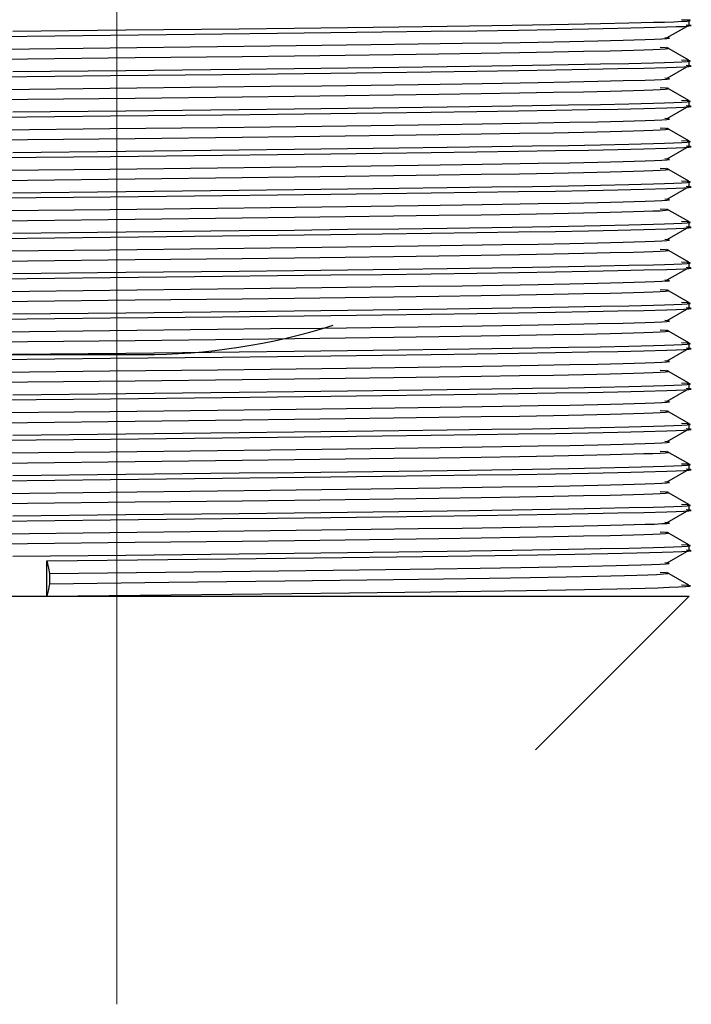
# Model space of a CAD drawing. Header units: millimetres. Extents: x 262469 to 275208, y -32539 to 9411.
# Tile 364 of 428: x 269171.56 to 269174.86, y -13293.74 to -13288.9. Entities that reach past the tile are written whole.
import ezdxf

# ---------------------------------------------------------------- set-up
doc = ezdxf.new("R2010")
doc.units = ezdxf.units.MM
doc.header["$LTSCALE"] = 100
doc.layers.add('$ IE_TELETECHNIKA', color=5, linetype='Continuous', lineweight=30)

msp = doc.modelspace()

# ---------------------------------------------------------------- linework, layer by layer
at = {"layer": '$ IE_TELETECHNIKA', "color": 7, "linetype": 'Continuous', "lineweight": 5, "ltscale": 20.32}
for q in [(269172.0395, -13282.764), (269172.0395, -13293.7383)]:
    msp.add_line((269172.0395, -13291.7338), q, dxfattribs=at)
at = {"layer": '$ IE_TELETECHNIKA', "color": 7, "linetype": 'Continuous'}
for p, q in [((269174.7445, -13288.9892), (269174.8519, -13288.9272)), ((269174.852, -13288.9269), (269174.852, -13288.9021)), ((269174.8503, -13289.0994), (269174.7429, -13289.0373)), ((269174.852, -13289.1254), (269174.852, -13289.1006)), ((269174.7445, -13289.1876), (269174.8519, -13289.1256)), ((269174.8503, -13289.2978), (269174.7429, -13289.2358)), ((269174.852, -13289.3238), (269174.852, -13289.299)), ((269174.7445, -13289.3861), (269174.8519, -13289.324)), ((269174.8503, -13289.4962), (269174.7429, -13289.4342)), ((269174.852, -13289.5222), (269174.852, -13289.4974)), ((269174.7445, -13289.5845), (269174.8519, -13289.5225)), ((269174.8503, -13289.6947), (269174.7429, -13289.6326)), ((269174.852, -13289.7207), (269174.852, -13289.6959)), ((269174.7445, -13289.783), (269174.8519, -13289.7209)), ((269174.8503, -13289.8931), (269174.7429, -13289.8311)), ((269174.852, -13289.9191), (269174.852, -13289.8943)), ((269174.7445, -13289.9814), (269174.8519, -13289.9194)), ((269174.8503, -13290.0915), (269174.7429, -13290.0295)), ((269174.7445, -13290.1798), (269174.8519, -13290.1178)), ((269174.852, -13290.1176), (269174.852, -13290.0928)), ((269174.8503, -13290.29), (269174.7429, -13290.2279)), ((269174.7445, -13290.3783), (269174.8519, -13290.3162)), ((269174.852, -13290.316), (269174.852, -13290.2912)), ((269174.8503, -13290.4884), (269174.7429, -13290.4264)), ((269174.7445, -13290.5767), (269174.8519, -13290.5147)), ((269174.852, -13290.5144), (269174.852, -13290.4896)), ((269164.6645, -13290.5463), (269172.1645, -13290.5463)), ((269174.8503, -13290.6868), (269174.7429, -13290.6248)), ((269174.7445, -13290.7751), (269174.8519, -13290.7131)), ((269174.852, -13290.7129), (269174.852, -13290.6881)), ((269174.8503, -13290.8853), (269174.7429, -13290.8232)), ((269174.7445, -13290.9736), (269174.8519, -13290.9115)), ((269174.852, -13290.9113), (269174.852, -13290.8865)), ((269174.8503, -13291.0837), (269174.7429, -13291.0217)), ((269174.852, -13291.1098), (269174.852, -13291.085)), ((269174.7445, -13291.172), (269174.8519, -13291.11)), ((269174.8503, -13291.2822), (269174.7429, -13291.2201)), ((269174.852, -13291.3082), (269174.852, -13291.2834)), ((269174.7445, -13291.3705), (269174.8519, -13291.3084)), ((269174.8503, -13291.4806), (269174.7429, -13291.4186)), ((269174.852, -13291.5066), (269174.852, -13291.4818)), ((269174.7445, -13291.5689), (269174.8519, -13291.5068)), ((269171.6956, -13291.7338), (269171.6956, -13291.5602)), ((269171.7087, -13291.6222), (269171.7087, -13291.6718)), ((269174.8503, -13291.679), (269174.7429, -13291.617)), ((269169.227, -13291.7338), (269171.6956, -13291.7338)), ((269171.6956, -13291.7338), (269174.852, -13291.7338)), ((269174.0976, -13292.4883), (269174.852, -13291.7338))]:
    msp.add_line(p, q, dxfattribs=at)
for points in [[(269171.4602, -13288.9831), (269172.0078, -13288.9771), (269172.5584, -13288.9709), (269172.8283, -13288.9678), (269173.0912, -13288.9646), (269173.3441, -13288.9614), (269173.5841, -13288.9581), (269173.808, -13288.9549), (269174.0127, -13288.9518), (269174.1955, -13288.9489), (269174.3572, -13288.946), (269174.5007, -13288.943), (269174.6293, -13288.94), (269174.7422, -13288.9368), (269174.7887, -13288.9352), (269174.8256, -13288.9336), (269174.8509, -13288.9319), (269174.8626, -13288.9303), (269174.8584, -13288.9287), (269174.8373, -13288.9272)], [(269171.5292, -13288.9575), (269172.0845, -13288.9515), (269172.64, -13288.9452), (269172.9109, -13288.942), (269173.1736, -13288.9388), (269173.4252, -13288.9355), (269173.6625, -13288.9322), (269173.8826, -13288.929), (269174.0824, -13288.9259), (269174.2598, -13288.923), (269174.4165, -13288.92), (269174.5548, -13288.917), (269174.6769, -13288.9139), (269174.7306, -13288.9123), (269174.7773, -13288.9107), (269174.8152, -13288.909), (269174.8423, -13288.9074), (269174.857, -13288.9057), (269174.8573, -13288.9041), (269174.8418, -13288.9025), (269174.8147, -13288.901)], [(269171.4798, -13289.0451), (269172.0057, -13289.0392), (269172.5347, -13289.033), (269172.7941, -13289.0299), (269173.0467, -13289.0267), (269173.2899, -13289.0234), (269173.5208, -13289.0202), (269173.7362, -13289.017), (269173.9333, -13289.0139), (269174.1093, -13289.0109), (269174.265, -13289.008), (269174.4033, -13289.0051), (269174.5272, -13289.0021), (269174.6365, -13288.9989), (269174.6817, -13288.9973), (269174.7179, -13288.9957), (269174.7429, -13288.9941), (269174.7549, -13288.9924), (269174.7516, -13288.9909), (269174.7319, -13288.9893)], [(269171.3424, -13289.0964), (269171.601, -13289.0934), (269172.1294, -13289.0873), (269172.6562, -13289.0812), (269172.9126, -13289.078), (269173.161, -13289.0748), (269173.3985, -13289.0715), (269173.6224, -13289.0683), (269173.8298, -13289.0652), (269174.0178, -13289.0621), (269174.1849, -13289.0592), (269174.3327, -13289.0563), (269174.4634, -13289.0533), (269174.579, -13289.0503), (269174.6299, -13289.0487), (269174.6741, -13289.0471), (269174.7099, -13289.0454), (269174.7356, -13289.0438), (269174.7495, -13289.0422), (269174.75, -13289.0406), (269174.7355, -13289.039), (269174.7099, -13289.0375)], [(269171.5292, -13289.156), (269172.0845, -13289.1499), (269172.64, -13289.1436), (269172.9109, -13289.1404), (269173.1736, -13289.1372), (269173.4252, -13289.1339), (269173.6625, -13289.1307), (269173.8826, -13289.1275), (269174.0824, -13289.1244), (269174.2598, -13289.1214), (269174.4165, -13289.1185), (269174.5548, -13289.1155), (269174.6769, -13289.1124), (269174.7306, -13289.1107), (269174.7773, -13289.1091), (269174.8152, -13289.1075), (269174.8423, -13289.1058), (269174.857, -13289.1042), (269174.8573, -13289.1026), (269174.8418, -13289.101), (269174.8147, -13289.0994)], [(269171.4602, -13289.1815), (269172.0078, -13289.1755), (269172.5584, -13289.1694), (269172.8283, -13289.1662), (269173.0912, -13289.163), (269173.3441, -13289.1598), (269173.5841, -13289.1566), (269173.808, -13289.1534), (269174.0127, -13289.1503), (269174.1955, -13289.1473), (269174.3572, -13289.1444), (269174.5007, -13289.1415), (269174.6293, -13289.1384), (269174.7422, -13289.1353), (269174.7887, -13289.1336), (269174.8256, -13289.132), (269174.8509, -13289.1304), (269174.8626, -13289.1288), (269174.8584, -13289.1272), (269174.8373, -13289.1256)], [(269171.4798, -13289.2436), (269172.0057, -13289.2376), (269172.5347, -13289.2314), (269172.7941, -13289.2283), (269173.0467, -13289.2251), (269173.2899, -13289.2219), (269173.5208, -13289.2187), (269173.7362, -13289.2155), (269173.9333, -13289.2124), (269174.1093, -13289.2094), (269174.265, -13289.2065), (269174.4033, -13289.2036), (269174.5272, -13289.2005), (269174.6365, -13289.1974), (269174.6817, -13289.1958), (269174.7179, -13289.1941), (269174.7429, -13289.1925), (269174.7549, -13289.1909), (269174.7516, -13289.1893), (269174.7319, -13289.1877)], [(269171.3424, -13289.2948), (269171.601, -13289.2918), (269172.1294, -13289.2858), (269172.6562, -13289.2796), (269172.9126, -13289.2764), (269173.161, -13289.2732), (269173.3985, -13289.27), (269173.6224, -13289.2668), (269173.8298, -13289.2636), (269174.0178, -13289.2606), (269174.1849, -13289.2576), (269174.3327, -13289.2547), (269174.4634, -13289.2518), (269174.579, -13289.2487), (269174.6299, -13289.2471), (269174.6741, -13289.2455), (269174.7099, -13289.2439), (269174.7356, -13289.2422), (269174.7495, -13289.2406), (269174.75, -13289.239), (269174.7355, -13289.2375), (269174.7099, -13289.2359)], [(269171.5292, -13289.3544), (269172.0845, -13289.3483), (269172.64, -13289.3421), (269172.9109, -13289.3389), (269173.1736, -13289.3356), (269173.4252, -13289.3324), (269173.6625, -13289.3291), (269173.8826, -13289.3259), (269174.0824, -13289.3228), (269174.2598, -13289.3198), (269174.4165, -13289.3169), (269174.5548, -13289.3139), (269174.6769, -13289.3108), (269174.7306, -13289.3092), (269174.7773, -13289.3075), (269174.8152, -13289.3059), (269174.8423, -13289.3042), (269174.857, -13289.3026), (269174.8573, -13289.301), (269174.8418, -13289.2994), (269174.8147, -13289.2979)], [(269171.4602, -13289.38), (269172.0078, -13289.374), (269172.5584, -13289.3678), (269172.8283, -13289.3647), (269173.0912, -13289.3615), (269173.3441, -13289.3582), (269173.5841, -13289.355), (269173.808, -13289.3518), (269174.0127, -13289.3487), (269174.1955, -13289.3457), (269174.3572, -13289.3428), (269174.5007, -13289.3399), (269174.6293, -13289.3369), (269174.7422, -13289.3337), (269174.7887, -13289.3321), (269174.8256, -13289.3304), (269174.8509, -13289.3288), (269174.8626, -13289.3272), (269174.8584, -13289.3256), (269174.8373, -13289.3241)], [(269171.4798, -13289.442), (269172.0057, -13289.436), (269172.5347, -13289.4299), (269172.7941, -13289.4267), (269173.0467, -13289.4235), (269173.2899, -13289.4203), (269173.5208, -13289.4171), (269173.7362, -13289.4139), (269173.9333, -13289.4108), (269174.1093, -13289.4078), (269174.265, -13289.4049), (269174.4033, -13289.402), (269174.5272, -13289.399), (269174.6365, -13289.3958), (269174.6817, -13289.3942), (269174.7179, -13289.3926), (269174.7429, -13289.3909), (269174.7549, -13289.3893), (269174.7516, -13289.3877), (269174.7319, -13289.3862)], [(269171.3424, -13289.4932), (269171.601, -13289.4902), (269172.1294, -13289.4842), (269172.6562, -13289.478), (269172.9126, -13289.4749), (269173.161, -13289.4717), (269173.3985, -13289.4684), (269173.6224, -13289.4652), (269173.8298, -13289.4621), (269174.0178, -13289.459), (269174.1849, -13289.4561), (269174.3327, -13289.4532), (269174.4634, -13289.4502), (269174.579, -13289.4471), (269174.6299, -13289.4455), (269174.6741, -13289.4439), (269174.7099, -13289.4423), (269174.7356, -13289.4407), (269174.7495, -13289.439), (269174.75, -13289.4375), (269174.7355, -13289.4359), (269174.7099, -13289.4344)], [(269171.5292, -13289.5529), (269172.0845, -13289.5468), (269172.64, -13289.5405), (269172.9109, -13289.5373), (269173.1736, -13289.5341), (269173.4252, -13289.5308), (269173.6625, -13289.5275), (269173.8826, -13289.5243), (269174.0824, -13289.5212), (269174.2598, -13289.5183), (269174.4165, -13289.5153), (269174.5548, -13289.5124), (269174.6769, -13289.5092), (269174.7306, -13289.5076), (269174.7773, -13289.506), (269174.8152, -13289.5043), (269174.8423, -13289.5027), (269174.857, -13289.501), (269174.8573, -13289.4994), (269174.8418, -13289.4979), (269174.8147, -13289.4963)], [(269171.4602, -13289.5784), (269172.0078, -13289.5724), (269172.5584, -13289.5663), (269172.8283, -13289.5631), (269173.0912, -13289.5599), (269173.3441, -13289.5567), (269173.5841, -13289.5535), (269173.808, -13289.5503), (269174.0127, -13289.5472), (269174.1955, -13289.5442), (269174.3572, -13289.5413), (269174.5007, -13289.5383), (269174.6293, -13289.5353), (269174.7422, -13289.5321), (269174.7887, -13289.5305), (269174.8256, -13289.5289), (269174.8509, -13289.5272), (269174.8626, -13289.5256), (269174.8584, -13289.524), (269174.8373, -13289.5225)], [(269171.4798, -13289.6405), (269172.0057, -13289.6345), (269172.5347, -13289.6283), (269172.7941, -13289.6252), (269173.0467, -13289.622), (269173.2899, -13289.6188), (269173.5208, -13289.6155), (269173.7362, -13289.6123), (269173.9333, -13289.6092), (269174.1093, -13289.6063), (269174.265, -13289.6034), (269174.4033, -13289.6004), (269174.5272, -13289.5974), (269174.6365, -13289.5943), (269174.6817, -13289.5926), (269174.7179, -13289.591), (269174.7429, -13289.5894), (269174.7549, -13289.5878), (269174.7516, -13289.5862), (269174.7319, -13289.5846)], [(269171.3424, -13289.6917), (269171.601, -13289.6887), (269172.1294, -13289.6827), (269172.6562, -13289.6765), (269172.9126, -13289.6733), (269173.161, -13289.6701), (269173.3985, -13289.6669), (269173.6224, -13289.6637), (269173.8298, -13289.6605), (269174.0178, -13289.6575), (269174.1849, -13289.6545), (269174.3327, -13289.6516), (269174.4634, -13289.6487), (269174.579, -13289.6456), (269174.6299, -13289.644), (269174.6741, -13289.6424), (269174.7099, -13289.6407), (269174.7356, -13289.6391), (269174.7495, -13289.6375), (269174.75, -13289.6359), (269174.7355, -13289.6343), (269174.7099, -13289.6328)], [(269171.5292, -13289.7513), (269172.0845, -13289.7452), (269172.64, -13289.739), (269172.9109, -13289.7358), (269173.1736, -13289.7325), (269173.4252, -13289.7292), (269173.6625, -13289.726), (269173.8826, -13289.7228), (269174.0824, -13289.7197), (269174.2598, -13289.7167), (269174.4165, -13289.7138), (269174.5548, -13289.7108), (269174.6769, -13289.7077), (269174.7306, -13289.7061), (269174.7773, -13289.7044), (269174.8152, -13289.7028), (269174.8423, -13289.7011), (269174.857, -13289.6995), (269174.8573, -13289.6979), (269174.8418, -13289.6963), (269174.8147, -13289.6947)], [(269171.4602, -13289.7769), (269172.0078, -13289.7709), (269172.5584, -13289.7647), (269172.8283, -13289.7615), (269173.0912, -13289.7583), (269173.3441, -13289.7551), (269173.5841, -13289.7519), (269173.808, -13289.7487), (269174.0127, -13289.7456), (269174.1955, -13289.7426), (269174.3572, -13289.7397), (269174.5007, -13289.7368), (269174.6293, -13289.7338), (269174.7422, -13289.7306), (269174.7887, -13289.7289), (269174.8256, -13289.7273), (269174.8509, -13289.7257), (269174.8626, -13289.7241), (269174.8584, -13289.7225), (269174.8373, -13289.7209)], [(269171.4798, -13289.8389), (269172.0057, -13289.8329), (269172.5347, -13289.8268), (269172.7941, -13289.8236), (269173.0467, -13289.8204), (269173.2899, -13289.8172), (269173.5208, -13289.814), (269173.7362, -13289.8108), (269173.9333, -13289.8077), (269174.1093, -13289.8047), (269174.265, -13289.8018), (269174.4033, -13289.7989), (269174.5272, -13289.7959), (269174.6365, -13289.7927), (269174.6817, -13289.7911), (269174.7179, -13289.7894), (269174.7429, -13289.7878), (269174.7549, -13289.7862), (269174.7516, -13289.7846), (269174.7319, -13289.7831)], [(269171.3424, -13289.8901), (269171.601, -13289.8871), (269172.1294, -13289.8811), (269172.6562, -13289.8749), (269172.9126, -13289.8717), (269173.161, -13289.8685), (269173.3985, -13289.8653), (269173.6224, -13289.8621), (269173.8298, -13289.8589), (269174.0178, -13289.8559), (269174.1849, -13289.8529), (269174.3327, -13289.8501), (269174.4634, -13289.8471), (269174.579, -13289.844), (269174.6299, -13289.8424), (269174.6741, -13289.8408), (269174.7099, -13289.8392), (269174.7356, -13289.8375), (269174.7495, -13289.8359), (269174.75, -13289.8343), (269174.7355, -13289.8328), (269174.7099, -13289.8312)], [(269171.5292, -13289.9497), (269172.0845, -13289.9436), (269172.64, -13289.9374), (269172.9109, -13289.9342), (269173.1736, -13289.9309), (269173.4252, -13289.9277), (269173.6625, -13289.9244), (269173.8826, -13289.9212), (269174.0824, -13289.9181), (269174.2598, -13289.9151), (269174.4165, -13289.9122), (269174.5548, -13289.9092), (269174.6769, -13289.9061), (269174.7306, -13289.9045), (269174.7773, -13289.9029), (269174.8152, -13289.9012), (269174.8423, -13289.8996), (269174.857, -13289.8979), (269174.8573, -13289.8963), (269174.8418, -13289.8947), (269174.8147, -13289.8932)], [(269171.4602, -13289.9753), (269172.0078, -13289.9693), (269172.5584, -13289.9631), (269172.8283, -13289.96), (269173.0912, -13289.9568), (269173.3441, -13289.9536), (269173.5841, -13289.9503), (269173.808, -13289.9471), (269174.0127, -13289.944), (269174.1955, -13289.9411), (269174.3572, -13289.9381), (269174.5007, -13289.9352), (269174.6293, -13289.9322), (269174.7422, -13289.929), (269174.7887, -13289.9274), (269174.8256, -13289.9257), (269174.8509, -13289.9241), (269174.8626, -13289.9225), (269174.8584, -13289.9209), (269174.8373, -13289.9194)], [(269171.4798, -13290.0373), (269172.0057, -13290.0313), (269172.5347, -13290.0252), (269172.7941, -13290.0221), (269173.0467, -13290.0189), (269173.2899, -13290.0156), (269173.5208, -13290.0124), (269173.7362, -13290.0092), (269173.9333, -13290.0061), (269174.1093, -13290.0031), (269174.265, -13290.0002), (269174.4033, -13289.9973), (269174.5272, -13289.9943), (269174.6365, -13289.9911), (269174.6817, -13289.9895), (269174.7179, -13289.9879), (269174.7429, -13289.9862), (269174.7549, -13289.9846), (269174.7516, -13289.983), (269174.7319, -13289.9815)], [(269171.3424, -13290.0885), (269171.601, -13290.0856), (269172.1294, -13290.0795), (269172.6562, -13290.0734), (269172.9126, -13290.0702), (269173.161, -13290.067), (269173.3985, -13290.0637), (269173.6224, -13290.0605), (269173.8298, -13290.0574), (269174.0178, -13290.0543), (269174.1849, -13290.0514), (269174.3327, -13290.0485), (269174.4634, -13290.0455), (269174.579, -13290.0425), (269174.6299, -13290.0409), (269174.6741, -13290.0392), (269174.7099, -13290.0376), (269174.7356, -13290.036), (269174.7495, -13290.0344), (269174.75, -13290.0328), (269174.7355, -13290.0312), (269174.7099, -13290.0297)], [(269171.5292, -13290.1482), (269172.0845, -13290.1421), (269172.64, -13290.1358), (269172.9109, -13290.1326), (269173.1736, -13290.1294), (269173.4252, -13290.1261), (269173.6625, -13290.1229), (269173.8826, -13290.1197), (269174.0824, -13290.1166), (269174.2598, -13290.1136), (269174.4165, -13290.1106), (269174.5548, -13290.1077), (269174.6769, -13290.1045), (269174.7306, -13290.1029), (269174.7773, -13290.1013), (269174.8152, -13290.0996), (269174.8423, -13290.098), (269174.857, -13290.0964), (269174.8573, -13290.0947), (269174.8418, -13290.0932), (269174.8147, -13290.0916)], [(269171.4602, -13290.1737), (269172.0078, -13290.1677), (269172.5584, -13290.1616), (269172.8283, -13290.1584), (269173.0912, -13290.1552), (269173.3441, -13290.152), (269173.5841, -13290.1488), (269173.808, -13290.1456), (269174.0127, -13290.1425), (269174.1955, -13290.1395), (269174.3572, -13290.1366), (269174.5007, -13290.1337), (269174.6293, -13290.1306), (269174.7422, -13290.1275), (269174.7887, -13290.1258), (269174.8256, -13290.1242), (269174.8509, -13290.1226), (269174.8626, -13290.1209), (269174.8584, -13290.1194), (269174.8373, -13290.1178)], [(269171.4798, -13290.2358), (269172.0057, -13290.2298), (269172.5347, -13290.2236), (269172.7941, -13290.2205), (269173.0467, -13290.2173), (269173.2899, -13290.2141), (269173.5208, -13290.2108), (269173.7362, -13290.2077), (269173.9333, -13290.2046), (269174.1093, -13290.2016), (269174.265, -13290.1987), (269174.4033, -13290.1957), (269174.5272, -13290.1927), (269174.6365, -13290.1896), (269174.6817, -13290.1879), (269174.7179, -13290.1863), (269174.7429, -13290.1847), (269174.7549, -13290.1831), (269174.7516, -13290.1815), (269174.7319, -13290.1799)], [(269171.3424, -13290.287), (269171.601, -13290.284), (269172.1294, -13290.278), (269172.6562, -13290.2718), (269172.9126, -13290.2686), (269173.161, -13290.2654), (269173.3985, -13290.2622), (269173.6224, -13290.259), (269173.8298, -13290.2558), (269174.0178, -13290.2528), (269174.1849, -13290.2498), (269174.3327, -13290.2469), (269174.4634, -13290.244), (269174.579, -13290.2409), (269174.6299, -13290.2393), (269174.6741, -13290.2377), (269174.7099, -13290.2361), (269174.7356, -13290.2344), (269174.7495, -13290.2328), (269174.75, -13290.2312), (269174.7355, -13290.2296), (269174.7099, -13290.2281)], [(269171.4602, -13290.3722), (269172.0078, -13290.3662), (269172.5584, -13290.36), (269172.8283, -13290.3569), (269173.0912, -13290.3537), (269173.3441, -13290.3504), (269173.5841, -13290.3472), (269173.808, -13290.344), (269174.0127, -13290.3409), (269174.1955, -13290.3379), (269174.3572, -13290.335), (269174.5007, -13290.3321), (269174.6293, -13290.3291), (269174.7422, -13290.3259), (269174.7887, -13290.3243), (269174.8256, -13290.3227), (269174.8509, -13290.321), (269174.8626, -13290.3194), (269174.8584, -13290.3178), (269174.8373, -13290.3163)], [(269171.5292, -13290.3466), (269172.0845, -13290.3405), (269172.64, -13290.3343), (269172.9109, -13290.3311), (269173.1736, -13290.3278), (269173.4252, -13290.3246), (269173.6625, -13290.3213), (269173.8826, -13290.3181), (269174.0824, -13290.315), (269174.2598, -13290.312), (269174.4165, -13290.3091), (269174.5548, -13290.3061), (269174.6769, -13290.303), (269174.7306, -13290.3014), (269174.7773, -13290.2997), (269174.8152, -13290.2981), (269174.8423, -13290.2964), (269174.857, -13290.2948), (269174.8573, -13290.2932), (269174.8418, -13290.2916), (269174.8147, -13290.29)], [(269171.4798, -13290.4342), (269172.0057, -13290.4282), (269172.5347, -13290.4221), (269172.7941, -13290.4189), (269173.0467, -13290.4157), (269173.2899, -13290.4125), (269173.5208, -13290.4093), (269173.7362, -13290.4061), (269173.9333, -13290.403), (269174.1093, -13290.4), (269174.265, -13290.3971), (269174.4033, -13290.3942), (269174.5272, -13290.3912), (269174.6365, -13290.388), (269174.6817, -13290.3864), (269174.7179, -13290.3847), (269174.7429, -13290.3831), (269174.7549, -13290.3815), (269174.7516, -13290.3799), (269174.7319, -13290.3784)], [(269171.3424, -13290.4854), (269171.601, -13290.4824), (269172.1294, -13290.4764), (269172.6562, -13290.4702), (269172.9126, -13290.4671), (269173.161, -13290.4638), (269173.3985, -13290.4606), (269173.6224, -13290.4574), (269173.8298, -13290.4542), (269174.0178, -13290.4512), (269174.1849, -13290.4483), (269174.3327, -13290.4454), (269174.4634, -13290.4424), (269174.579, -13290.4393), (269174.6299, -13290.4377), (269174.6741, -13290.4361), (269174.7099, -13290.4345), (269174.7356, -13290.4329), (269174.7495, -13290.4312), (269174.75, -13290.4296), (269174.7355, -13290.4281), (269174.7099, -13290.4266)], [(269171.4602, -13290.5706), (269172.0078, -13290.5646), (269172.5584, -13290.5585), (269172.8283, -13290.5553), (269173.0912, -13290.5521), (269173.3441, -13290.5489), (269173.5841, -13290.5456), (269173.808, -13290.5425), (269174.0127, -13290.5394), (269174.1955, -13290.5364), (269174.3572, -13290.5335), (269174.5007, -13290.5305), (269174.6293, -13290.5275), (269174.7422, -13290.5243), (269174.7887, -13290.5227), (269174.8256, -13290.5211), (269174.8509, -13290.5195), (269174.8626, -13290.5178), (269174.8584, -13290.5162), (269174.8373, -13290.5147)], [(269171.5292, -13290.545), (269172.0845, -13290.539), (269172.64, -13290.5327), (269172.9109, -13290.5295), (269173.1736, -13290.5263), (269173.4252, -13290.523), (269173.6625, -13290.5197), (269173.8826, -13290.5165), (269174.0824, -13290.5134), (269174.2598, -13290.5105), (269174.4165, -13290.5075), (269174.5548, -13290.5045), (269174.6769, -13290.5014), (269174.7306, -13290.4998), (269174.7773, -13290.4982), (269174.8152, -13290.4965), (269174.8423, -13290.4949), (269174.857, -13290.4932), (269174.8573, -13290.4916), (269174.8418, -13290.49), (269174.8147, -13290.4885)], [(269171.4798, -13290.6327), (269172.0057, -13290.6267), (269172.5347, -13290.6205), (269172.7941, -13290.6174), (269173.0467, -13290.6142), (269173.2899, -13290.6109), (269173.5208, -13290.6077), (269173.7362, -13290.6045), (269173.9333, -13290.6014), (269174.1093, -13290.5984), (269174.265, -13290.5955), (269174.4033, -13290.5926), (269174.5272, -13290.5896), (269174.6365, -13290.5864), (269174.6817, -13290.5848), (269174.7179, -13290.5832), (269174.7429, -13290.5816), (269174.7549, -13290.5799), (269174.7516, -13290.5784), (269174.7319, -13290.5768)], [(269171.3424, -13290.6839), (269171.601, -13290.6809), (269172.1294, -13290.6749), (269172.6562, -13290.6687), (269172.9126, -13290.6655), (269173.161, -13290.6623), (269173.3985, -13290.659), (269173.6224, -13290.6558), (269173.8298, -13290.6527), (269174.0178, -13290.6496), (269174.1849, -13290.6467), (269174.3327, -13290.6438), (269174.4634, -13290.6408), (269174.579, -13290.6378), (269174.6299, -13290.6362), (269174.6741, -13290.6346), (269174.7099, -13290.6329), (269174.7356, -13290.6313), (269174.7495, -13290.6297), (269174.75, -13290.6281), (269174.7355, -13290.6265), (269174.7099, -13290.625)], [(269171.4602, -13290.769), (269172.0078, -13290.763), (269172.5584, -13290.7569), (269172.8283, -13290.7537), (269173.0912, -13290.7505), (269173.3441, -13290.7473), (269173.5841, -13290.7441), (269173.808, -13290.7409), (269174.0127, -13290.7378), (269174.1955, -13290.7348), (269174.3572, -13290.7319), (269174.5007, -13290.729), (269174.6293, -13290.726), (269174.7422, -13290.7228), (269174.7887, -13290.7212), (269174.8256, -13290.7195), (269174.8509, -13290.7179), (269174.8626, -13290.7163), (269174.8584, -13290.7147), (269174.8373, -13290.7131)], [(269171.5292, -13290.7435), (269172.0845, -13290.7374), (269172.64, -13290.7311), (269172.9109, -13290.7279), (269173.1736, -13290.7247), (269173.4252, -13290.7214), (269173.6625, -13290.7182), (269173.8826, -13290.715), (269174.0824, -13290.7119), (269174.2598, -13290.7089), (269174.4165, -13290.706), (269174.5548, -13290.703), (269174.6769, -13290.6999), (269174.7306, -13290.6982), (269174.7773, -13290.6966), (269174.8152, -13290.695), (269174.8423, -13290.6933), (269174.857, -13290.6917), (269174.8573, -13290.6901), (269174.8418, -13290.6885), (269174.8147, -13290.6869)], [(269171.4798, -13290.8311), (269172.0057, -13290.8251), (269172.5347, -13290.8189), (269172.7941, -13290.8158), (269173.0467, -13290.8126), (269173.2899, -13290.8094), (269173.5208, -13290.8062), (269173.7362, -13290.803), (269173.9333, -13290.7999), (269174.1093, -13290.7969), (269174.265, -13290.794), (269174.4033, -13290.7911), (269174.5272, -13290.788), (269174.6365, -13290.7849), (269174.6817, -13290.7832), (269174.7179, -13290.7816), (269174.7429, -13290.78), (269174.7549, -13290.7784), (269174.7516, -13290.7768), (269174.7319, -13290.7752)], [(269171.3424, -13290.8823), (269171.601, -13290.8793), (269172.1294, -13290.8733), (269172.6562, -13290.8671), (269172.9126, -13290.8639), (269173.161, -13290.8607), (269173.3985, -13290.8575), (269173.6224, -13290.8543), (269173.8298, -13290.8511), (269174.0178, -13290.8481), (269174.1849, -13290.8451), (269174.3327, -13290.8422), (269174.4634, -13290.8393), (269174.579, -13290.8362), (269174.6299, -13290.8346), (269174.6741, -13290.833), (269174.7099, -13290.8314), (269174.7356, -13290.8297), (269174.7495, -13290.8281), (269174.75, -13290.8265), (269174.7355, -13290.825), (269174.7099, -13290.8234)], [(269171.4602, -13290.9675), (269172.0078, -13290.9615), (269172.5584, -13290.9553), (269172.8283, -13290.9522), (269173.0912, -13290.949), (269173.3441, -13290.9457), (269173.5841, -13290.9425), (269173.808, -13290.9393), (269174.0127, -13290.9362), (269174.1955, -13290.9332), (269174.3572, -13290.9303), (269174.5007, -13290.9274), (269174.6293, -13290.9244), (269174.7422, -13290.9212), (269174.7887, -13290.9196), (269174.8256, -13290.918), (269174.8509, -13290.9163), (269174.8626, -13290.9147), (269174.8584, -13290.9131), (269174.8373, -13290.9116)], [(269171.5292, -13290.9419), (269172.0845, -13290.9358), (269172.64, -13290.9296), (269172.9109, -13290.9264), (269173.1736, -13290.9231), (269173.4252, -13290.9199), (269173.6625, -13290.9166), (269173.8826, -13290.9134), (269174.0824, -13290.9103), (269174.2598, -13290.9073), (269174.4165, -13290.9044), (269174.5548, -13290.9014), (269174.6769, -13290.8983), (269174.7306, -13290.8967), (269174.7773, -13290.895), (269174.8152, -13290.8934), (269174.8423, -13290.8917), (269174.857, -13290.8901), (269174.8573, -13290.8885), (269174.8418, -13290.8869), (269174.8147, -13290.8854)], [(269171.4798, -13291.0295), (269172.0057, -13291.0235), (269172.5347, -13291.0174), (269172.7941, -13291.0142), (269173.0467, -13291.011), (269173.2899, -13291.0078), (269173.5208, -13291.0046), (269173.7362, -13291.0014), (269173.9333, -13290.9983), (269174.1093, -13290.9953), (269174.265, -13290.9924), (269174.4033, -13290.9895), (269174.5272, -13290.9865), (269174.6365, -13290.9833), (269174.6817, -13290.9817), (269174.7179, -13290.9801), (269174.7429, -13290.9784), (269174.7549, -13290.9768), (269174.7516, -13290.9752), (269174.7319, -13290.9737)], [(269171.3424, -13291.0807), (269171.601, -13291.0777), (269172.1294, -13291.0717), (269172.6562, -13291.0655), (269172.9126, -13291.0624), (269173.161, -13291.0592), (269173.3985, -13291.0559), (269173.6224, -13291.0527), (269173.8298, -13291.0496), (269174.0178, -13291.0465), (269174.1849, -13291.0436), (269174.3327, -13291.0407), (269174.4634, -13291.0377), (269174.579, -13291.0346), (269174.6299, -13291.033), (269174.6741, -13291.0314), (269174.7099, -13291.0298), (269174.7356, -13291.0282), (269174.7495, -13291.0266), (269174.75, -13291.025), (269174.7355, -13291.0234), (269174.7099, -13291.0219)], [(269171.5292, -13291.1404), (269172.0845, -13291.1343), (269172.64, -13291.128), (269172.9109, -13291.1248), (269173.1736, -13291.1216), (269173.4252, -13291.1183), (269173.6625, -13291.115), (269173.8826, -13291.1118), (269174.0824, -13291.1088), (269174.2598, -13291.1058), (269174.4165, -13291.1028), (269174.5548, -13291.0998), (269174.6769, -13291.0967), (269174.7306, -13291.0951), (269174.7773, -13291.0935), (269174.8152, -13291.0918), (269174.8423, -13291.0902), (269174.857, -13291.0885), (269174.8573, -13291.0869), (269174.8418, -13291.0853), (269174.8147, -13291.0838)], [(269171.4602, -13291.1659), (269172.0078, -13291.1599), (269172.5584, -13291.1538), (269172.8283, -13291.1506), (269173.0912, -13291.1474), (269173.3441, -13291.1442), (269173.5841, -13291.141), (269173.808, -13291.1378), (269174.0127, -13291.1347), (269174.1955, -13291.1317), (269174.3572, -13291.1288), (269174.5007, -13291.1258), (269174.6293, -13291.1228), (269174.7422, -13291.1197), (269174.7887, -13291.118), (269174.8256, -13291.1164), (269174.8509, -13291.1148), (269174.8626, -13291.1132), (269174.8584, -13291.1116), (269174.8373, -13291.11)], [(269171.4798, -13291.228), (269172.0057, -13291.222), (269172.5347, -13291.2158), (269172.7941, -13291.2127), (269173.0467, -13291.2095), (269173.2899, -13291.2063), (269173.5208, -13291.203), (269173.7362, -13291.1998), (269173.9333, -13291.1967), (269174.1093, -13291.1938), (269174.265, -13291.1909), (269174.4033, -13291.1879), (269174.5272, -13291.1849), (269174.6365, -13291.1817), (269174.6817, -13291.1801), (269174.7179, -13291.1785), (269174.7429, -13291.1769), (269174.7549, -13291.1752), (269174.7516, -13291.1737), (269174.7319, -13291.1721)], [(269171.3424, -13291.2792), (269171.601, -13291.2762), (269172.1294, -13291.2702), (269172.6562, -13291.264), (269172.9126, -13291.2608), (269173.161, -13291.2576), (269173.3985, -13291.2544), (269173.6224, -13291.2511), (269173.8298, -13291.248), (269174.0178, -13291.2449), (269174.1849, -13291.242), (269174.3327, -13291.2391), (269174.4634, -13291.2362), (269174.579, -13291.2331), (269174.6299, -13291.2315), (269174.6741, -13291.2299), (269174.7099, -13291.2282), (269174.7356, -13291.2266), (269174.7495, -13291.225), (269174.75, -13291.2234), (269174.7355, -13291.2218), (269174.7099, -13291.2203)], [(269171.5292, -13291.3388), (269172.0845, -13291.3327), (269172.64, -13291.3265), (269172.9109, -13291.3233), (269173.1736, -13291.32), (269173.4252, -13291.3167), (269173.6625, -13291.3135), (269173.8826, -13291.3103), (269174.0824, -13291.3072), (269174.2598, -13291.3042), (269174.4165, -13291.3013), (269174.5548, -13291.2983), (269174.6769, -13291.2952), (269174.7306, -13291.2936), (269174.7773, -13291.2919), (269174.8152, -13291.2903), (269174.8423, -13291.2886), (269174.857, -13291.287), (269174.8573, -13291.2854), (269174.8418, -13291.2838), (269174.8147, -13291.2822)], [(269171.4602, -13291.3644), (269172.0078, -13291.3584), (269172.5584, -13291.3522), (269172.8283, -13291.3491), (269173.0912, -13291.3459), (269173.3441, -13291.3426), (269173.5841, -13291.3394), (269173.808, -13291.3362), (269174.0127, -13291.3331), (269174.1955, -13291.3301), (269174.3572, -13291.3272), (269174.5007, -13291.3243), (269174.6293, -13291.3213), (269174.7422, -13291.3181), (269174.7887, -13291.3165), (269174.8256, -13291.3148), (269174.8509, -13291.3132), (269174.8626, -13291.3116), (269174.8584, -13291.31), (269174.8373, -13291.3084)], [(269171.4798, -13291.4264), (269172.0057, -13291.4204), (269172.5347, -13291.4143), (269172.7941, -13291.4111), (269173.0467, -13291.4079), (269173.2899, -13291.4047), (269173.5208, -13291.4015), (269173.7362, -13291.3983), (269173.9333, -13291.3952), (269174.1093, -13291.3922), (269174.265, -13291.3893), (269174.4033, -13291.3864), (269174.5272, -13291.3834), (269174.6365, -13291.3802), (269174.6817, -13291.3786), (269174.7179, -13291.3769), (269174.7429, -13291.3753), (269174.7549, -13291.3737), (269174.7516, -13291.3721), (269174.7319, -13291.3706)], [(269171.3424, -13291.4776), (269171.601, -13291.4746), (269172.1294, -13291.4686), (269172.6562, -13291.4624), (269172.9126, -13291.4592), (269173.161, -13291.456), (269173.3985, -13291.4528), (269173.6224, -13291.4496), (269173.8298, -13291.4464), (269174.0178, -13291.4434), (269174.1849, -13291.4404), (269174.3327, -13291.4375), (269174.4634, -13291.4346), (269174.579, -13291.4315), (269174.6299, -13291.4299), (269174.6741, -13291.4283), (269174.7099, -13291.4267), (269174.7356, -13291.425), (269174.7495, -13291.4234), (269174.75, -13291.4218), (269174.7355, -13291.4203), (269174.7099, -13291.4187)], [(269171.5292, -13291.5372), (269172.0845, -13291.5311), (269172.64, -13291.5249), (269172.9109, -13291.5217), (269173.1736, -13291.5185), (269173.4252, -13291.5152), (269173.6625, -13291.5119), (269173.8826, -13291.5087), (269174.0824, -13291.5056), (269174.2598, -13291.5026), (269174.4165, -13291.4997), (269174.5548, -13291.4967), (269174.6769, -13291.4936), (269174.7306, -13291.492), (269174.7773, -13291.4904), (269174.8152, -13291.4887), (269174.8423, -13291.4871), (269174.857, -13291.4854), (269174.8573, -13291.4838), (269174.8418, -13291.4822), (269174.8147, -13291.4807)], [(269171.6956, -13291.5602), (269172.29, -13291.5537), (269172.8687, -13291.547), (269173.1471, -13291.5436), (269173.4144, -13291.5401), (269173.6663, -13291.5367), (269173.8988, -13291.5333), (269174.0064, -13291.5316), (269174.1077, -13291.53), (269174.291, -13291.5269), (269174.4518, -13291.5238), (269174.5942, -13291.5206), (269174.7201, -13291.5172), (269174.7731, -13291.5155), (269174.8162, -13291.5137), (269174.8466, -13291.512), (269174.8618, -13291.5103), (269174.8593, -13291.5085), (269174.8373, -13291.5069)], [(269171.6956, -13291.5602), (269171.703, -13291.5949), (269171.7087, -13291.6222)], [(269171.7087, -13291.6222), (269172.2794, -13291.6157), (269172.835, -13291.609), (269173.1024, -13291.6056), (269173.3591, -13291.6022), (269173.6012, -13291.5987), (269173.8247, -13291.5954), (269174.0256, -13291.5921), (269174.2019, -13291.5889), (269174.3566, -13291.5858), (269174.4937, -13291.5827), (269174.6153, -13291.5793), (269174.6667, -13291.5776), (269174.7087, -13291.5758), (269174.7386, -13291.5741), (269174.754, -13291.5723), (269174.7524, -13291.5706), (269174.7319, -13291.569)], [(269171.7087, -13291.6718), (269172.2949, -13291.6651), (269172.8644, -13291.6583), (269173.1376, -13291.6548), (269173.399, -13291.6512), (269173.6445, -13291.6477), (269173.8698, -13291.6442), (269173.9737, -13291.6426), (269174.071, -13291.6409), (269174.247, -13291.6377), (269174.4006, -13291.6345), (269174.5348, -13291.6312), (269174.5951, -13291.6295), (269174.6486, -13291.6277), (269174.6932, -13291.6259), (269174.7266, -13291.6241), (269174.7467, -13291.6223), (269174.751, -13291.6206), (269174.7376, -13291.6189), (269174.7099, -13291.6172)], [(269171.7087, -13291.6718), (269171.7014, -13291.7066), (269171.6956, -13291.7338)], [(269171.6956, -13291.7338), (269172.3058, -13291.7271), (269172.6056, -13291.7237), (269172.8988, -13291.7203), (269173.1832, -13291.7168), (269173.4552, -13291.7132), (269173.7105, -13291.7097), (269173.9449, -13291.7062), (269174.0529, -13291.7045), (269174.1541, -13291.7029), (269174.3371, -13291.6997), (269174.4966, -13291.6965), (269174.6361, -13291.6932), (269174.6985, -13291.6914), (269174.7538, -13291.6897), (269174.7998, -13291.6879), (269174.8341, -13291.6861), (269174.8544, -13291.6843), (269174.8584, -13291.6825), (269174.8438, -13291.6808), (269174.8147, -13291.6791)]]:
    msp.add_lwpolyline(points, dxfattribs=at)
msp.add_arc((269172.1645, -13287.4213), 3.125, 270, 287.4576, dxfattribs=at)

doc.saveas('drawing.dxf')
